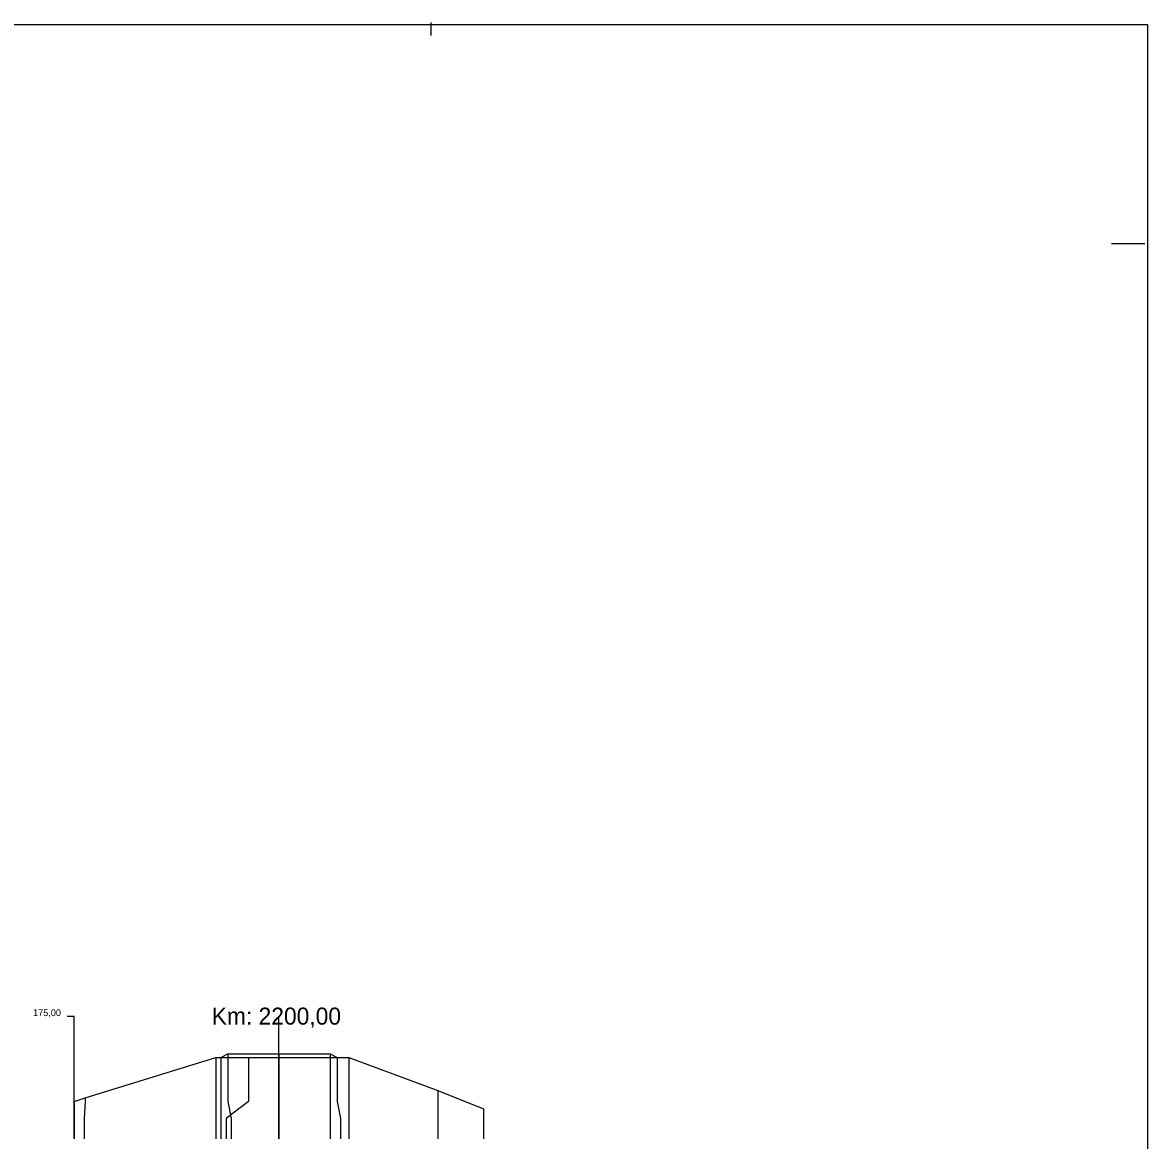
# Model space of a CAD drawing. Extents: x -614174 to -599765, y -1185887 to -1181080.
# Drawn here: x -600970.94 to -600937.96, y -1184415.99 to -1184383.21 of the extents above; entities that cross this region are included whole.
import ezdxf

# ---------------------------------------------------------------- set-up
doc = ezdxf.new("R2010")
doc.units = 0
for name, color, linetype in [('11', 7, 'Continuous'), ('16', 7, 'Continuous'), ('21', 7, 'Continuous'), ('28', 7, 'Continuous'), ('8', 7, 'Continuous'), ('návrh', 7, 'Continuous')]:
    doc.layers.add(name, color=color, linetype=linetype)

msp = doc.modelspace()

# ---------------------------------------------------------------- linework, layer by layer
for points in [[(-600965.122, -1184413.553), (-600964.919, -1184413.452), (-600963.419, -1184413.452), (-600961.919, -1184413.452), (-600961.709, -1184413.557)], [(-600964.919, -1184413.452), (-600964.919, -1184413.452), (-600964.919, -1184413.452)], [(-600963.419, -1184413.452), (-600963.419, -1184413.452), (-600963.419, -1184413.452)], [(-600961.919, -1184413.452), (-600961.919, -1184413.452), (-600961.919, -1184413.452)], [(-600969.427, -1184414.844), (-600969.101, -1184414.737), (-600965.269, -1184413.553), (-600964.312, -1184413.557), (-600961.372, -1184413.557), (-600958.759, -1184414.522), (-600957.427, -1184415.065)], [(-600965.122, -1184413.553), (-600965.122, -1184413.553), (-600965.122, -1184413.553)]]:
    msp.add_lwpolyline(points)
at = {"layer": '11'}
for points in [[(-600964.919, -1184413.452), (-600964.919, -1184414.842), (-600964.822, -1184415.342), (-600964.822, -1184415.944)], [(-600963.419, -1184413.452), (-600963.419, -1184414.842), (-600963.419, -1184415.342), (-600963.419, -1184415.944)], [(-600961.919, -1184413.452), (-600961.919, -1184414.842), (-600961.919, -1184415.342), (-600961.919, -1184415.944)], [(-600965.269, -1184413.553), (-600965.269, -1184414.842), (-600965.269, -1184415.342), (-600965.269, -1184415.944)], [(-600965.122, -1184413.553), (-600965.122, -1184414.842), (-600965.122, -1184415.342), (-600965.122, -1184415.944)], [(-600964.312, -1184413.557), (-600964.312, -1184414.842), (-600964.969, -1184415.342), (-600964.969, -1184415.944)], [(-600961.709, -1184413.557), (-600961.709, -1184414.842), (-600961.619, -1184415.342), (-600961.619, -1184415.944)], [(-600961.372, -1184413.557), (-600961.372, -1184414.842), (-600961.372, -1184415.342), (-600961.372, -1184415.944)], [(-600969.427, -1184414.844), (-600969.427, -1184414.842), (-600969.427, -1184415.342), (-600969.427, -1184415.944)], [(-600969.101, -1184414.737), (-600969.101, -1184414.842), (-600969.127, -1184415.342), (-600969.127, -1184415.944)], [(-600958.759, -1184414.522), (-600958.759, -1184414.842), (-600958.759, -1184415.342), (-600958.759, -1184415.944)], [(-600957.427, -1184415.065), (-600957.427, -1184415.342), (-600957.427, -1184415.944)]]:
    msp.add_lwpolyline(points, dxfattribs=at)
at = {"layer": '16'}
msp.add_lwpolyline([(-600961.709, -1184413.557), (-600961.709, -1184413.557), (-600961.709, -1184413.557)], dxfattribs=at)
at = {"layer": '21'}
msp.add_line((-600969.627, -1184412.342), (-600969.427, -1184412.342), dxfattribs=at)
at = {"layer": '28'}
msp.add_line((-600963.427, -1184415.944), (-600963.427, -1184412.342), dxfattribs=at)
at = {"layer": '8'}
msp.add_line((-600969.427, -1184415.944), (-600969.427, -1184412.342), dxfattribs=at)
at = {"layer": 'návrh'}
for p, q in [((-601084.957, -1184383.271), (-600937.957, -1184383.271)), ((-600958.957, -1184383.59), (-600958.957, -1184383.209)), ((-600937.957, -1184383.271), (-600937.957, -1184448.771)), ((-600939.009, -1184389.69), (-600938.037, -1184389.69))]:
    msp.add_line(p, q, dxfattribs=at)

# ---------------------------------------------------------------- texts
at = {"layer": '21'}
msp.add_text('175,00', height=0.2, dxfattribs=at).set_placement((-600970.627, -1184412.342))
at = {"layer": '28'}
msp.add_text('Km: 2200,00', height=0.5, dxfattribs=at).set_placement((-600965.39, -1184412.592))

doc.saveas('drawing.dxf')
